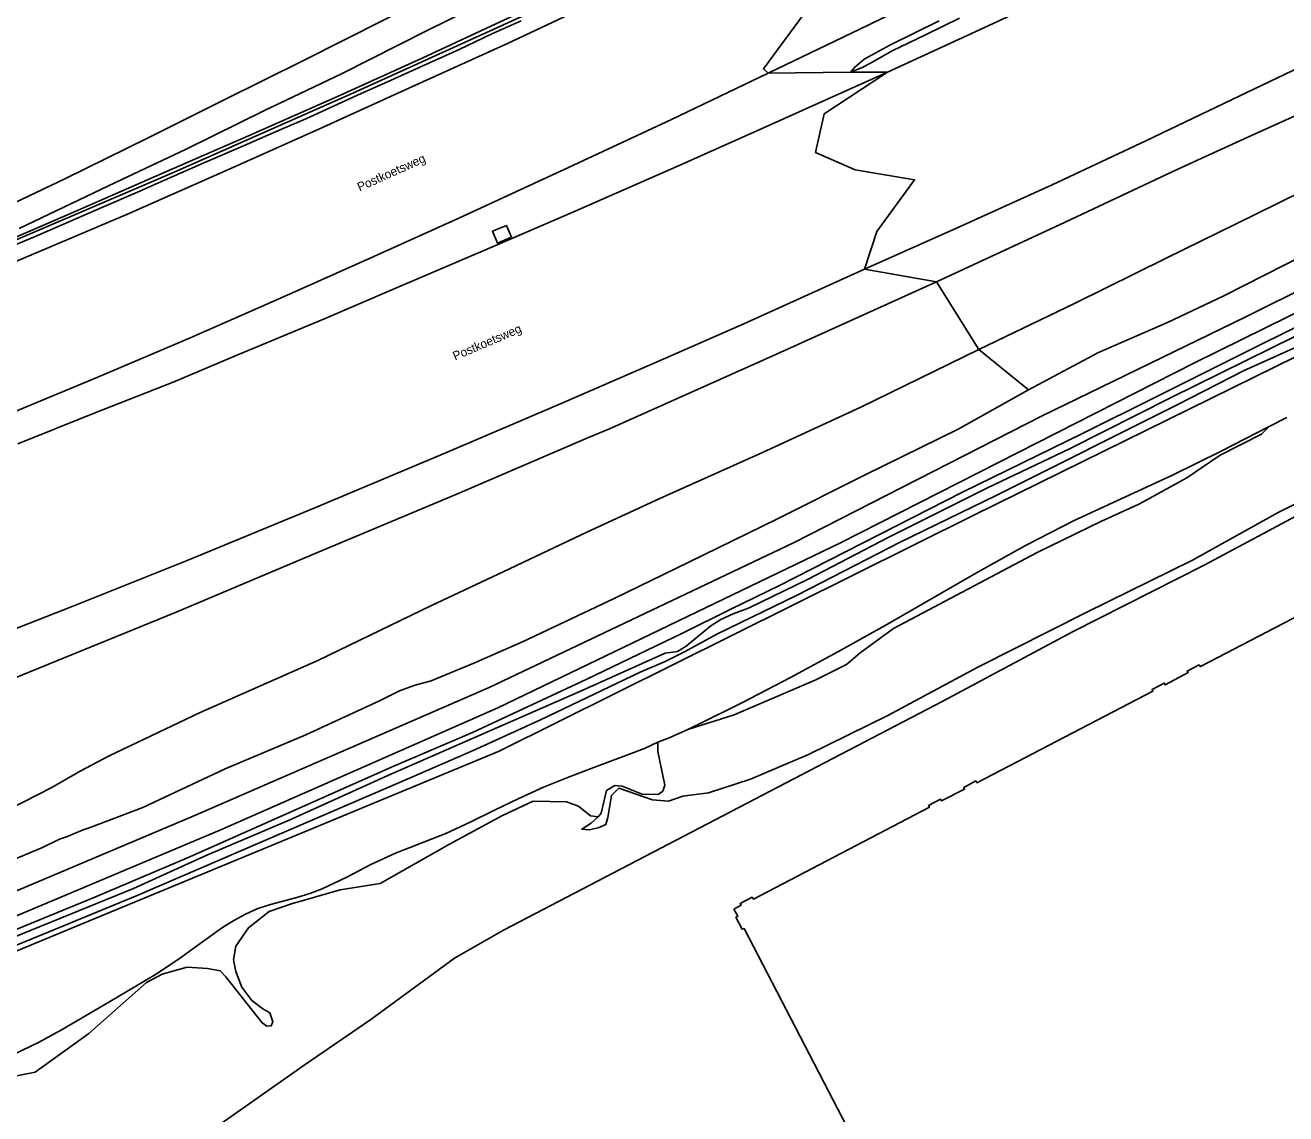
# Model space of a CAD drawing. Extents: x 156702 to 158052, y 387630 to 388992.
# Drawn here: x 156930.1 to 157073.3, y 388333.6 to 388457.2 of the extents above; entities that cross this region are included whole.
import ezdxf

# ---------------------------------------------------------------- set-up
doc = ezdxf.new("R2010")
doc.units = 0
for name, color, linetype in [('IMGEO_Berm_groen', 7, 'Continuous'), ('IMGEO_Erf', 7, 'Continuous'), ('IMGEO_Geluidsscherm', 7, 'Continuous'), ('IMGEO_Grasland_overig', 7, 'Continuous'), ('IMGEO_Groenvoorziening', 7, 'Continuous'), ('IMGEO_Meer_plas_ven_vijver', 7, 'Continuous'), ('IMGEO_Muur', 7, 'Continuous'), ('IMGEO_Oever', 7, 'Continuous'), ('IMGEO_Openbare_ruimte_label', 7, 'Continuous'), ('IMGEO_Pand', 7, 'Continuous'), ('IMGEO_Rijbaan_autosnelweg', 7, 'Continuous'), ('IMGEO_Terreindeel_gesloten', 7, 'Continuous'), ('IMGEO_Waterloop', 7, 'Continuous')]:
    doc.layers.add(name, color=color, linetype=linetype)

msp = doc.modelspace()

# ---------------------------------------------------------------- linework, layer by layer
at = {"layer": 'IMGEO_Berm_groen'}
for points in [[(156929.41, 388434.11), (156940.34, 388439.35), (156948.37, 388443.12), (156957.34, 388447.55), (156966.01, 388451.68), (156975.84, 388456.64), (156982.54, 388459.93), (156990.09, 388463.75), (156997.78, 388467.49), (157007.15, 388472.46), (157007.54, 388476.45), (156996.13, 388470.49), (156983.49, 388464.1), (156970.96, 388457.85), (156961.71, 388453.19), (156952.7, 388448.71), (156944.05, 388444.41), (156934.6, 388439.76), (156923.12, 388434.3)], [(157036.24, 388457.99), (157032.37, 388456.1), (157028.6, 388454.31), (157026.12, 388452.9), (157025.12, 388452.36), (157023.85, 388451.86), (157028.04, 388451.87), (157038.02, 388456.46), (157051.7, 388462.8)], [(156928.57, 388430.18), (156941.71, 388435.76), (156953.18, 388440.8), (156963.54, 388445.45), (156972.86, 388449.66), (156984.9, 388455.13), (156997.04, 388460.87)], [(156986.45, 388457.72), (156983.04, 388456.17), (156979.38, 388454.46), (156975.28, 388452.6), (156971.67, 388450.97), (156967.85, 388449.24), (156961.97, 388446.58), (156958.86, 388445.23), (156954.89, 388443.51), (156950.31, 388441.53), (156945.91, 388439.6), (156942.85, 388438.26), (156938.8, 388436.5), (156933.76, 388434.32), (156931.48, 388433.31), (156926.6, 388431.26)], [(157025.94, 388457.24), (157014.5, 388451.76), (157023.85, 388451.86), (157024.33, 388452.44), (157025.42, 388453.34), (157028.32, 388454.93), (157033.92, 388457.7)], [(157080.78, 388455.23), (157068.07, 388449.18), (157057.41, 388444.06), (157046.78, 388439.09), (157035.89, 388434.16), (157025.45, 388429.48), (157033.61, 388428.04), (157048.16, 388434.79), (157060.46, 388440.58), (157064.17, 388442.3), (157069.84, 388444.87), (157076.7, 388447.98)], [(156929.26, 388409.66), (156937.92, 388413.15), (156946.89, 388416.65), (156954.06, 388419.68), (156964.19, 388423.91), (156971.74, 388427.13), (156983.19, 388432.04), (156992.56, 388436.09), (157004.39, 388441.28), (157013.91, 388445.5), (157028.04, 388451.87), (157023.85, 388451.86), (157014.5, 388451.76), (157003.5, 388446.49), (156992.38, 388441.29), (156979.35, 388435.29), (156969.69, 388430.95), (156959.11, 388426.22), (156948.77, 388421.67), (156938.16, 388417.16), (156923.99, 388411.27)], [(156927.76, 388382.6), (156947.24, 388390.55), (156962.6, 388397), (156979.21, 388403.98), (156994.09, 388410.39), (156996.46, 388411.35), (157015.46, 388419.85), (157033.61, 388428.04), (157025.45, 388429.48), (157011.73, 388423.29), (157001.63, 388418.86), (156990.72, 388414.12), (156977.97, 388408.69), (156962.98, 388402.39), (156948.48, 388396.42), (156935.44, 388391.19), (156921.5, 388385.72)]]:
    msp.add_lwpolyline(points, dxfattribs=at)
msp.add_lwpolyline([(156985.33, 388433.12), (156983.76, 388432.46), (156983.19, 388433.81), (156984.76, 388434.47)], close=True, dxfattribs=at)
at = {"layer": 'IMGEO_Erf'}
for points in [[(157152.82, 388441.83), (157130.07, 388429.76), (157109.47, 388419.1), (157109.33, 388419.03), (157109.23, 388419.11), (157095.1, 388412.16), (157078.36, 388403.52), (157064.03, 388395.89), (157049.06, 388388.29), (157034.33, 388380.44), (156984.42, 388354.41), (156978.86, 388351.25), (156969.37, 388344.28), (156961.89, 388339.16), (156947.52, 388329.05)], [(157029.32, 388320.78), (157011.76, 388354.6), (157011.54, 388354.52), (157010.83, 388355.88), (157011.05, 388356), (157010.61, 388356.8), (157011.43, 388357.25), (157011.33, 388357.45), (157012.69, 388358.16), (157012.82, 388357.95), (157032.81, 388368.37), (157032.72, 388368.57), (157034.09, 388369.29), (157034.21, 388369.09), (157036.81, 388370.45), (157036.72, 388370.63), (157038.1, 388371.36), (157038.21, 388371.16), (157058.21, 388381.56), (157058.11, 388381.76), (157059.49, 388382.48), (157059.62, 388382.28), (157062.2, 388383.67), (157062.1, 388383.85), (157063.46, 388384.55), (157063.61, 388384.35), (157083.58, 388394.73)]]:
    msp.add_lwpolyline(points, dxfattribs=at)
at = {"layer": 'IMGEO_Geluidsscherm'}
msp.add_lwpolyline([(157014.29, 388471.54), (156992.28, 388460.85), (156967.33, 388449.48), (156947.01, 388440.53), (156922.68, 388430.09), (156902.14, 388421.71), (156892.89, 388418.06)], dxfattribs=at)
at = {"layer": 'IMGEO_Grasland_overig'}
for points in [[(156926.46, 388432.03), (156935.76, 388436.03), (156946.13, 388440.58), (156955.46, 388444.63), (156965.58, 388449.09), (156975.18, 388453.48), (156984.62, 388457.85), (156993.86, 388462.13), (157002.68, 388466.38), (157008.82, 388469.41), (157007.15, 388472.46), (156997.78, 388467.49), (156990.09, 388463.75), (156982.54, 388459.93), (156975.84, 388456.64), (156966.01, 388451.68), (156957.34, 388447.55), (156948.37, 388443.12), (156940.34, 388439.35), (156929.41, 388434.11)], [(157033.92, 388457.7), (157028.32, 388454.93), (157025.42, 388453.34), (157024.33, 388452.44), (157023.85, 388451.86), (157025.12, 388452.36), (157026.12, 388452.9), (157028.6, 388454.31), (157032.37, 388456.1), (157036.24, 388457.99)], [(157076.7, 388447.98), (157069.84, 388444.87), (157064.17, 388442.3), (157060.46, 388440.58), (157048.16, 388434.79), (157033.61, 388428.04), (157038.44, 388420.38), (157049.39, 388425.65), (157059.63, 388430.7), (157069.74, 388435.65), (157078.33, 388439.91)], [(157078.33, 388439.91), (157069.74, 388435.65), (157059.63, 388430.7), (157049.39, 388425.65), (157038.44, 388420.38), (157044.08, 388415.79), (157052.03, 388420.02), (157059.88, 388423.42), (157066.27, 388426.45), (157075.5, 388431.16)], [(156925.18, 388366.57), (156933.06, 388370.6), (156936.32, 388372.48), (156939.63, 388374.23), (156949.96, 388379.15), (156963.34, 388385.05), (156976.25, 388391.29), (156984.41, 388395.12), (156993.89, 388399.62), (157002.19, 388403.46), (157013.87, 388408.68), (157025.01, 388413.81), (157038.44, 388420.38), (157033.61, 388428.04), (157015.46, 388419.85), (156996.46, 388411.35), (156994.09, 388410.39), (156979.21, 388403.98), (156962.6, 388397), (156947.24, 388390.55), (156927.76, 388382.6)], [(156928.08, 388362.13), (156932.05, 388363.82), (156933.98, 388364.77), (156934.8, 388365.01), (156936.68, 388365.81), (156937.47, 388366.07), (156943.46, 388368.36), (156952.83, 388372.75), (156961.96, 388376.6), (156970.33, 388380.47), (156972.6, 388381.61), (156973.32, 388381.87), (156974.39, 388382.23), (156976.23, 388382.75), (156981.06, 388384.73), (156986.59, 388387.17), (156997, 388392.07), (157005.48, 388396.21), (157015.5, 388401.09), (157025.43, 388406.09), (157036.07, 388411.32), (157044.08, 388415.79), (157038.44, 388420.38), (157025.01, 388413.81), (157013.87, 388408.68), (157002.19, 388403.46), (156993.89, 388399.62), (156984.41, 388395.12), (156976.25, 388391.29), (156963.34, 388385.05), (156949.96, 388379.15), (156939.63, 388374.23), (156936.32, 388372.48), (156933.06, 388370.6), (156925.18, 388366.57)]]:
    msp.add_lwpolyline(points, dxfattribs=at)
at = {"layer": 'IMGEO_Groenvoorziening'}
for points in [[(156947.52, 388329.05), (156961.89, 388339.16), (156969.37, 388344.28), (156978.86, 388351.25), (156984.42, 388354.41), (157034.33, 388380.44), (157049.06, 388388.29), (157064.03, 388395.89), (157078.36, 388403.52), (157095.1, 388412.16), (157109.23, 388419.11), (157109.33, 388419.03), (157109.47, 388419.1), (157130.07, 388429.76), (157152.82, 388441.83)], [(157085.05, 388428.2), (157058.57, 388415.01), (157050.12, 388410.81), (157036.58, 388404.15), (157015.78, 388393.58), (157010.27, 388390.87), (157004.7, 388388.13), (157002.73, 388387.16), (156993.89, 388382.92), (156980.9, 388376.88), (156971.77, 388372.96), (156948.79, 388362.73), (156938.01, 388358.15), (156918.68, 388350.24)], [(157079.92, 388424.62), (157060.3, 388414.92), (157048.73, 388409.1), (157039.42, 388404.65), (157028.2, 388399.06), (157018.98, 388394.25), (157012.33, 388391.01), (157010.53, 388390.35), (157009.11, 388389.7), (157007.97, 388388.98), (157005.18, 388386.67), (157004.19, 388386.05), (157002.81, 388385.88), (156993.45, 388381.69), (156971.3, 388372), (156960.07, 388366.92), (156950.71, 388362.93), (156942.41, 388359.16), (156922.37, 388351.02)], [(156922.37, 388351.02), (156942.41, 388359.16), (156950.71, 388362.93), (156960.07, 388366.92), (156971.3, 388372), (156993.45, 388381.69), (157002.81, 388385.88), (157004.19, 388386.05), (157005.18, 388386.67), (157007.97, 388388.98), (157009.11, 388389.7), (157010.53, 388390.35), (157012.33, 388391.01), (157018.98, 388394.25), (157028.2, 388399.06), (157039.42, 388404.65), (157048.73, 388409.1), (157060.3, 388414.92), (157079.92, 388424.62)], [(156917.4, 388348.07), (156930.12, 388353.14), (156942.81, 388358.37), (156974.02, 388371.79), (156980.99, 388374.83), (156988.64, 388378.32), (156999.96, 388383.71), (157002.79, 388384.94), (157005.01, 388386.02), (157008.67, 388388.04), (157017.86, 388392.5), (157029.51, 388398.47), (157040.41, 388403.8), (157060.97, 388414.07), (157068.59, 388417.98), (157075.32, 388421.02)], [(157094.62, 388413.03), (157072.45, 388401.84), (157062.7, 388396.44), (157050.61, 388390.48), (157038.31, 388384.27), (157028.1, 388378.81), (157019.07, 388374.38), (157012.48, 388371.56), (157007.72, 388370), (157004.8, 388369.64), (157003.19, 388369.06), (157001.36, 388369.23), (156997.54, 388370.56), (156996.69, 388369.72), (156996.3, 388367.23), (156996.04, 388366.4), (156995.2, 388366.05), (156994.17, 388365.8), (156993.32, 388365.9), (156994.41, 388366.56), (156995.17, 388367.3), (156994.3, 388367.42), (156992.97, 388368.5), (156991.58, 388368.99), (156987.82, 388369.06), (156984.31, 388367.45), (156978.28, 388364.17), (156970.43, 388359.73), (156965.86, 388359), (156960.34, 388357.41), (156957.81, 388356.55), (156955.45, 388354.69), (156954.02, 388352.58), (156953.75, 388351.05), (156954.03, 388349.73), (156954.71, 388347.96), (156955.83, 388346.43), (156957.08, 388345.48), (156957.89, 388345.04), (156958.24, 388344), (156958.05, 388343.56), (156957.55, 388343.52), (156957.02, 388343.9), (156952.89, 388349.1), (156952.24, 388349.81), (156950.8, 388350.06), (156948.49, 388350.21), (156945.64, 388349.42), (156943.87, 388348.48), (156937.31, 388342.69), (156931.22, 388338.28), (156926.76, 388337.4)], [(157073.44, 388412.64), (157071.4, 388411.64), (157070.54, 388410.76), (157065.86, 388408.36), (157062.08, 388405.79), (157057.19, 388403.09), (157056.52, 388402.78), (157052.28, 388400.84), (157045.05, 388397.3), (157028.74, 388388.67), (157024.94, 388385.92), (157023.4, 388384.6), (157019.93, 388382.85), (157010.62, 388378.88), (157005.36, 388377.22), (157003.27, 388376.27), (157001.97, 388375.76), (157001.96, 388374.72), (157002.75, 388370.87), (157002.53, 388370.21), (157001.99, 388369.84), (157000.17, 388369.85), (156997.92, 388370.79), (156997.08, 388370.86), (156996.14, 388370.27), (156995.53, 388367.72), (156995.17, 388367.3), (156994.41, 388366.56), (156993.32, 388365.9), (156994.17, 388365.8), (156995.2, 388366.05), (156996.04, 388366.4), (156996.3, 388367.23), (156996.69, 388369.72), (156997.54, 388370.56), (157001.36, 388369.23), (157003.19, 388369.06), (157004.8, 388369.64), (157007.72, 388370), (157012.48, 388371.56), (157019.07, 388374.38), (157028.1, 388378.81), (157038.31, 388384.27), (157050.61, 388390.48), (157062.7, 388396.44), (157072.45, 388401.84), (157094.62, 388413.03)]]:
    msp.add_lwpolyline(points, dxfattribs=at)
at = {"layer": 'IMGEO_Meer_plas_ven_vijver'}
for points in [[(157079.41, 388422), (157037.94, 388401.59), (157010.38, 388387.89), (156983.93, 388374.74), (156960.26, 388364.94), (156937.46, 388355.51), (156903.18, 388341.32)], [(156928.83, 388340.33), (156931.6, 388341.65), (156934.3, 388343.12), (156939.61, 388346.23), (156944.88, 388349.38), (156947.46, 388351.07), (156949.97, 388352.9), (156952.5, 388354.7), (156953.8, 388355.52), (156955.14, 388356.25), (156956.52, 388356.86), (156957.97, 388357.34), (156960.96, 388358.11), (156962.42, 388358.57), (156963.85, 388359.12), (156966.62, 388360.45), (156969.36, 388361.86), (156972.15, 388363.15), (156977.87, 388365.39), (156980.66, 388366.67), (156983.42, 388368.03), (156986.18, 388369.38), (156988.97, 388370.66), (156991.82, 388371.81), (156994.7, 388372.88), (157000.44, 388375.06), (157001.97, 388375.76), (157003.27, 388376.27), (157005.36, 388377.22), (157006.06, 388377.55), (157006.38, 388377.71), (157011.58, 388380.27), (157017.02, 388383.11), (157022.43, 388386.03), (157027.8, 388389.02), (157038.45, 388395.14), (157043.81, 388398.15), (157049.27, 388400.95), (157060.43, 388406.11), (157065.95, 388408.81), (157071.4, 388411.64), (157073.44, 388412.64)]]:
    msp.add_lwpolyline(points, dxfattribs=at)
at = {"layer": 'IMGEO_Muur'}
for points in [[(156984.62, 388457.85), (156975.18, 388453.48), (156965.58, 388449.09), (156955.46, 388444.63), (156946.13, 388440.58), (156935.76, 388436.03), (156926.46, 388432.03)], [(156926.6, 388431.26), (156931.48, 388433.31), (156933.76, 388434.32), (156938.8, 388436.5), (156942.85, 388438.26), (156945.91, 388439.6), (156950.31, 388441.53), (156954.89, 388443.51), (156958.86, 388445.23), (156961.97, 388446.58), (156967.85, 388449.24), (156971.67, 388450.97), (156975.28, 388452.6), (156979.38, 388454.46), (156983.04, 388456.17), (156986.45, 388457.72)], [(157109.47, 388419.1), (157109.33, 388419.03), (157109.23, 388419.11), (157095.1, 388412.16), (157078.36, 388403.52), (157064.03, 388395.89), (157049.06, 388388.29), (157034.33, 388380.44), (156984.42, 388354.41), (156978.86, 388351.25), (156969.37, 388344.28), (156961.89, 388339.16), (156947.52, 388329.05), (156882.49, 388283.2), (156865.15, 388270.87)]]:
    msp.add_lwpolyline(points, dxfattribs=at)
at = {"layer": 'IMGEO_Oever'}
for points in [[(157331.26, 388500.77), (157321.07, 388498.47), (157311.96, 388495.93), (157303.46, 388493.38), (157294.26, 388490.01), (157269.16, 388480.32), (157255.73, 388475.57), (157234.03, 388469.8), (157227.42, 388468.47), (157206.21, 388464.02), (157191.75, 388460.81), (157177.09, 388457.97), (157166.17, 388455.97), (157148.59, 388454.12), (157135.71, 388453.17), (157132.29, 388452.56), (157126.35, 388450.57), (157122.08, 388448.64), (157095.06, 388434.67), (157062.94, 388418.86), (157022.7, 388398.41), (156983.8, 388379.68), (156952.39, 388365.84), (156912.72, 388349.17)], [(156860.99, 388280.79), (156849.65, 388298.94), (156841.49, 388312.58), (156839.71, 388315.71), (156837.04, 388320.29), (156836.88, 388321.3), (156837.18, 388321.85), (156837.84, 388322.55), (156839.05, 388323.06), (156841.72, 388323.6), (156843.92, 388323.76), (156875.13, 388336.49), (156912.34, 388351.81), (156949.18, 388367.37), (156982.81, 388381.99), (157017.47, 388398.46), (157045.56, 388412.79), (157068.76, 388424.09), (157098.17, 388438.71), (157125.48, 388452.42)], [(157075.5, 388431.16), (157066.27, 388426.45), (157059.88, 388423.42), (157052.03, 388420.02), (157044.08, 388415.79), (157036.07, 388411.32), (157025.43, 388406.09), (157015.5, 388401.09), (157005.48, 388396.21), (156997, 388392.07), (156986.59, 388387.17), (156981.06, 388384.73), (156976.23, 388382.75), (156974.39, 388382.23), (156973.32, 388381.87), (156972.6, 388381.61), (156970.33, 388380.47), (156961.96, 388376.6), (156952.83, 388372.75), (156943.46, 388368.36), (156937.47, 388366.07), (156936.68, 388365.81), (156934.8, 388365.01), (156933.98, 388364.77), (156932.05, 388363.82), (156928.08, 388362.13)], [(156918.68, 388350.24), (156938.01, 388358.15), (156948.79, 388362.73), (156971.77, 388372.96), (156980.9, 388376.88), (156993.89, 388382.92), (157002.73, 388387.16), (157004.7, 388388.13), (157010.27, 388390.87), (157015.78, 388393.58), (157036.58, 388404.15), (157050.12, 388410.81), (157058.57, 388415.01), (157085.05, 388428.2)], [(156903.18, 388341.32), (156937.46, 388355.51), (156960.26, 388364.94), (156983.93, 388374.74), (157010.38, 388387.89), (157037.94, 388401.59), (157079.41, 388422)], [(157075.32, 388421.02), (157068.59, 388417.98), (157060.97, 388414.07), (157040.41, 388403.8), (157029.51, 388398.47), (157017.86, 388392.5), (157008.67, 388388.04), (157005.01, 388386.02), (157002.79, 388384.94), (156999.96, 388383.71), (156988.64, 388378.32), (156980.99, 388374.83), (156974.02, 388371.79), (156942.81, 388358.37), (156930.12, 388353.14), (156917.4, 388348.07)], [(156926.76, 388337.4), (156931.22, 388338.28), (156937.31, 388342.69), (156943.87, 388348.48), (156945.64, 388349.42), (156948.49, 388350.21), (156950.8, 388350.06), (156952.24, 388349.81), (156952.89, 388349.1), (156957.02, 388343.9), (156957.55, 388343.52), (156958.05, 388343.56), (156958.24, 388344), (156957.89, 388345.04), (156957.08, 388345.48), (156955.83, 388346.43), (156954.71, 388347.96), (156954.03, 388349.73), (156953.75, 388351.05), (156954.02, 388352.58), (156955.45, 388354.69), (156957.81, 388356.55), (156960.34, 388357.41), (156965.86, 388359), (156970.43, 388359.73), (156978.28, 388364.17), (156984.31, 388367.45), (156987.82, 388369.06), (156991.58, 388368.99), (156992.97, 388368.5), (156994.3, 388367.42), (156995.17, 388367.3), (156995.53, 388367.72), (156996.14, 388370.27), (156997.08, 388370.86), (156997.92, 388370.79), (157000.17, 388369.85), (157001.99, 388369.84), (157002.53, 388370.21), (157002.75, 388370.87), (157001.96, 388374.72), (157001.97, 388375.76), (157000.44, 388375.06), (156994.7, 388372.88), (156991.82, 388371.81), (156988.97, 388370.66), (156986.18, 388369.38), (156983.42, 388368.03), (156980.66, 388366.67), (156977.87, 388365.39), (156972.15, 388363.15), (156969.36, 388361.86), (156966.62, 388360.45), (156963.85, 388359.12), (156962.42, 388358.57), (156960.96, 388358.11), (156957.97, 388357.34), (156956.52, 388356.86), (156955.14, 388356.25), (156953.8, 388355.52), (156952.5, 388354.7), (156949.97, 388352.9), (156947.46, 388351.07), (156944.88, 388349.38), (156939.61, 388346.23), (156934.3, 388343.12), (156931.6, 388341.65), (156928.83, 388340.33)]]:
    msp.add_lwpolyline(points, dxfattribs=at)
msp.add_lwpolyline([(157057.19, 388403.09), (157062.08, 388405.79), (157065.86, 388408.36), (157070.54, 388410.76), (157071.4, 388411.64), (157065.95, 388408.81), (157060.43, 388406.11), (157049.27, 388400.95), (157043.81, 388398.15), (157038.45, 388395.14), (157027.8, 388389.02), (157022.43, 388386.03), (157017.02, 388383.11), (157011.58, 388380.27), (157006.38, 388377.71), (157006.06, 388377.55), (157005.36, 388377.22), (157010.62, 388378.88), (157019.93, 388382.85), (157023.4, 388384.6), (157024.94, 388385.92), (157028.74, 388388.67), (157045.05, 388397.3), (157052.28, 388400.84), (157056.52, 388402.78)], close=True, dxfattribs=at)
at = {"layer": 'IMGEO_Pand'}
msp.add_lwpolyline([(157083.58, 388394.73), (157063.61, 388384.35), (157063.46, 388384.55), (157062.1, 388383.85), (157062.2, 388383.67), (157059.62, 388382.28), (157059.49, 388382.48), (157058.11, 388381.76), (157058.21, 388381.56), (157038.21, 388371.16), (157038.1, 388371.36), (157036.72, 388370.63), (157036.81, 388370.45), (157034.21, 388369.09), (157034.09, 388369.29), (157032.72, 388368.57), (157032.81, 388368.37), (157012.82, 388357.95), (157012.69, 388358.16), (157011.33, 388357.45), (157011.43, 388357.25), (157010.61, 388356.8), (157011.05, 388356), (157010.83, 388355.88), (157011.54, 388354.52), (157011.76, 388354.6), (157029.32, 388320.78)], dxfattribs=at)
at = {"layer": 'IMGEO_Rijbaan_autosnelweg'}
for points in [[(157073.35, 388499.41), (157065.64, 388495.22), (157060.68, 388492.67), (157057.19, 388490.82), (157056.41, 388490.4), (157048.99, 388486.46), (157039.3, 388481.63), (157026.85, 388475.38), (157018.15, 388471.1), (157016.92, 388466.13), (157015.39, 388461.11), (157018.5, 388458.44), (157013.96, 388452.24), (157014.5, 388451.76), (157025.94, 388457.24), (157035.95, 388462.16), (157046.66, 388467.68), (157057.93, 388473.48), (157065.75, 388477.54), (157076.13, 388483.01)], [(156923.12, 388434.3), (156934.6, 388439.76), (156944.05, 388444.41), (156952.7, 388448.71), (156961.71, 388453.19), (156970.96, 388457.85), (156983.49, 388464.1), (156996.13, 388470.49), (157007.54, 388476.45), (157006.27, 388476.6), (157007.79, 388481.44), (157001.67, 388482.34), (156998.26, 388485.38), (156988.04, 388480.04), (156988.97, 388484.79), (156982.53, 388485.16), (156969.53, 388482.08), (156960, 388476.61), (156949.99, 388470.91), (156940.05, 388465.55), (156929.57, 388459.9)], [(157075.58, 388474.15), (157061.8, 388467.56), (157051.7, 388462.8), (157038.02, 388456.46), (157028.04, 388451.87), (157020.87, 388447.15), (157019.88, 388442.76), (157024.39, 388440.76), (157031.14, 388439.65), (157026.83, 388433.77), (157025.45, 388429.48), (157035.89, 388434.16), (157046.78, 388439.09), (157057.41, 388444.06), (157068.07, 388449.18), (157080.78, 388455.23)], [(156923.99, 388411.27), (156938.16, 388417.16), (156948.77, 388421.67), (156959.11, 388426.22), (156969.69, 388430.95), (156979.35, 388435.29), (156992.38, 388441.29), (157003.5, 388446.49), (157014.5, 388451.76), (157013.96, 388452.24), (157018.5, 388458.44), (157015.39, 388461.11), (157016.92, 388466.13), (157018.15, 388471.1), (157007.12, 388465.76), (156997.04, 388460.87), (156984.9, 388455.13), (156972.86, 388449.66), (156963.54, 388445.45), (156953.18, 388440.8), (156941.71, 388435.76), (156928.57, 388430.18)], [(156921.5, 388385.72), (156935.44, 388391.19), (156948.48, 388396.42), (156962.98, 388402.39), (156977.97, 388408.69), (156990.72, 388414.12), (157001.63, 388418.86), (157011.73, 388423.29), (157025.45, 388429.48), (157026.83, 388433.77), (157031.14, 388439.65), (157024.39, 388440.76), (157019.88, 388442.76), (157020.87, 388447.15), (157028.04, 388451.87), (157013.91, 388445.5), (157004.39, 388441.28), (156992.56, 388436.09), (156983.19, 388432.04), (156971.74, 388427.13), (156964.19, 388423.91), (156954.06, 388419.68), (156946.89, 388416.65), (156937.92, 388413.15), (156929.26, 388409.66)]]:
    msp.add_lwpolyline(points, dxfattribs=at)
at = {"layer": 'IMGEO_Terreindeel_gesloten'}
msp.add_lwpolyline([(156985.33, 388433.12), (156984.76, 388434.47), (156983.19, 388433.81), (156983.76, 388432.46)], close=True, dxfattribs=at)
at = {"layer": 'IMGEO_Waterloop'}
for points in [[(156912.72, 388349.17), (156952.39, 388365.84), (156983.8, 388379.68), (157022.7, 388398.41), (157062.94, 388418.86), (157095.06, 388434.67), (157122.08, 388448.64), (157126.35, 388450.57), (157132.29, 388452.56), (157135.71, 388453.17), (157148.59, 388454.12), (157166.17, 388455.97), (157177.09, 388457.97), (157191.75, 388460.81), (157206.21, 388464.02), (157227.42, 388468.47), (157234.03, 388469.8), (157255.73, 388475.57), (157269.16, 388480.32), (157294.26, 388490.01), (157303.46, 388493.38), (157311.96, 388495.93), (157321.07, 388498.47), (157331.26, 388500.77)], [(157125.48, 388452.42), (157098.17, 388438.71), (157068.76, 388424.09), (157045.56, 388412.79), (157017.47, 388398.46), (156982.81, 388381.99), (156949.18, 388367.37), (156912.34, 388351.81), (156875.13, 388336.49), (156843.92, 388323.76), (156841.72, 388323.6), (156839.05, 388323.06), (156837.84, 388322.55), (156837.18, 388321.85), (156836.88, 388321.3), (156837.04, 388320.29), (156839.71, 388315.71), (156841.49, 388312.58), (156849.65, 388298.94), (156860.99, 388280.79)]]:
    msp.add_lwpolyline(points, dxfattribs=at)

# ---------------------------------------------------------------- texts
at = {"layer": 'IMGEO_Openbare_ruimte_label'}
for rotation, p in [(24.2591, (156968.09, 388438.31)), (23.1309, (156978.93, 388419.11))]:
    msp.add_text('Postkoetsweg', height=1, rotation=rotation, dxfattribs=at).set_placement(p)

doc.saveas('drawing.dxf')
